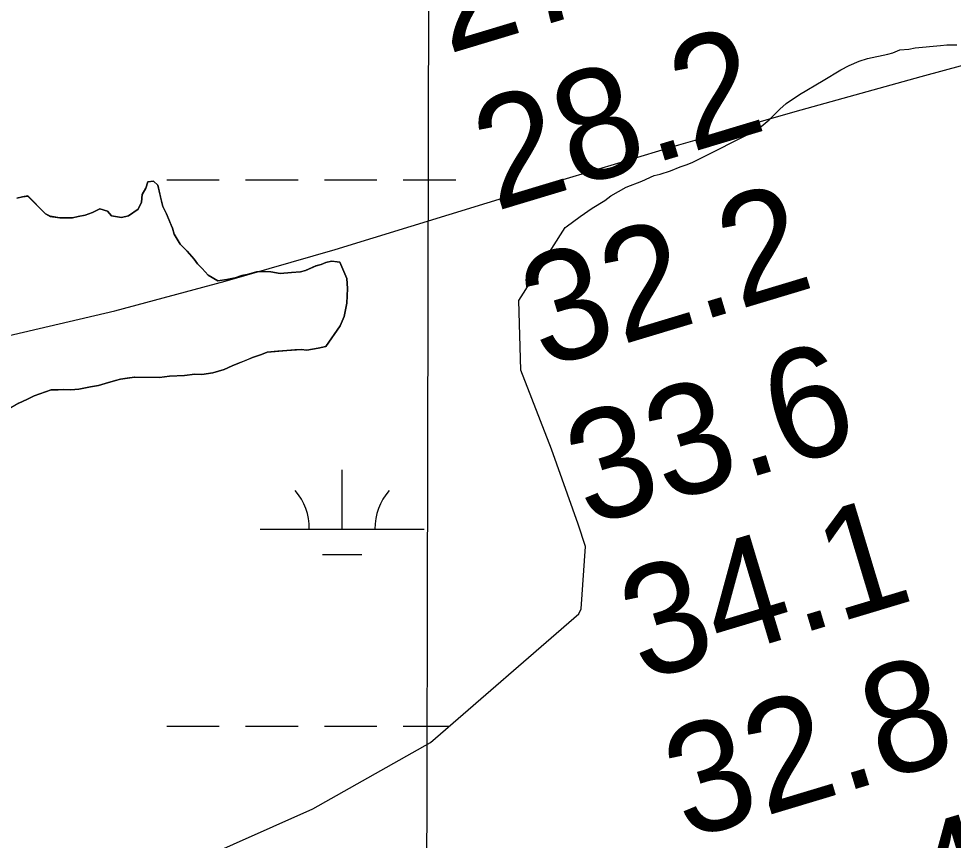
# Model space of a CAD drawing. Extents: x 3177185 to 3215018, y 812988 to 838321.
# Drawn here: x 3202068 to 3202637, y 828129 to 828630 of the extents above; entities that cross this region are included whole.
import ezdxf

# ---------------------------------------------------------------- set-up
doc = ezdxf.new("R2010")
doc.units = 0
for name, color, linetype in [('V-GRID-MAJR', 7, 'Continuous'), ('V-RIVR-RANG', 7, 'Continuous'), ('V-SITE-VEGE', 7, 'Continuous'), ('V-TOPO-MINR', 7, 'Continuous'), ('V-TOPO-SHOR', 7, 'Continuous'), ('V-WETL-SWMP', 7, 'Continuous')]:
    doc.layers.add(name, color=color, linetype=linetype)

msp = doc.modelspace()

# ---------------------------------------------------------------- linework, layer by layer
at = {"layer": 'V-GRID-MAJR'}
msp.add_spline([(3202295.5330000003, 818350.514), (3202308.752, 824409.709), (3202321.978, 830471.99), (3202335.205, 836534.31), (3202335.2120000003, 836537.354)], degree=3, dxfattribs=at)
at = {"layer": 'V-SITE-VEGE'}
msp.add_lwpolyline([(3202068.202, 828395.493), (3202073.073, 828397.7390000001), (3202077.656, 828399.988), (3202087.9620000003, 828403.6190000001), (3202092.244, 828403.588), (3202095.3880000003, 828403.848), (3202099.953, 828403.529), (3202104.808, 828404.061), (3202111.9560000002, 828405.434), (3202116.816, 828406.253), (3202120.822, 828407.363), (3202127.117, 828409.31), (3202130.2630000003, 828410.144), (3202138.836, 828411.219), (3202153.967, 828411.105), (3202159.967, 828411.916), (3202169.105, 828412.415), (3202175.393, 828413.2220000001), (3202179.669, 828412.905), (3202186.532, 828413.992), (3202193.399, 828415.9400000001), (3202198.269, 828418.186), (3202210.5840000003, 828423.229), (3202216.023, 828425.187), (3202219.46, 828426.587), (3202231.457, 828427.636), (3202240.31, 828428.14), (3202243.734, 828427.826), (3202250.593, 828428.916), (3202255.171, 828430.024), (3202263.999, 828442.48), (3202266.324, 828448.343), (3202268.093, 828456.3), (3202268.356, 828465.219), (3202268.026, 828471.484), (3202263.844, 828481.343), (3202258.7090000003, 828481.953), (3202255.2770000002, 828481.1240000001), (3202252.416, 828480.003), (3202249.268, 828479.17), (3202242.966, 828476.3640000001), (3202239.8170000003, 828475.533), (3202234.389, 828475.002), (3202227.537, 828474.486), (3202221.833, 828475.385), (3202218.124, 828475.698), (3202212.984, 828475.453), (3202207.262, 828473.786), (3202204.1180000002, 828473.2390000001), (3202200.11, 828471.84), (3202194.961, 828470.738), (3202189.532, 828469.9230000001), (3202183.5640000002, 828473.399), (3202179.884, 828477.421), (3202177.052, 828480.2980000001), (3202175.075, 828483.167), (3202170.83, 828488.054), (3202166.578, 828492.367), (3202162.916, 828498.392), (3202161.802, 828502.111), (3202158.159, 828510.7050000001), (3202155.91, 828515.2880000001), (3202152.869, 828528.16), (3202150.319, 828530.7490000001), (3202146.889, 828530.206), (3202145.719, 828526.501), (3202143.4050000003, 828522.522), (3202143.083, 828517.957), (3202141.054, 828513.691), (3202135.025, 828509.456), (3202130.736, 828508.63), (3202124.748, 828509.533), (3202122.2, 828512.409), (3202117.645, 828513.871), (3202113.06, 828511.622), (3202108.765, 828509.941), (3202104.477, 828509.12), (3202101.044, 828508.2880000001), (3202093.338, 828508.348), (3202087.349, 828509.251), (3202084.505, 828510.701), (3202073.74, 828521.631), (3202070.597, 828521.084), (3202067.164, 828520.255)], dxfattribs=at)
at = {"layer": 'V-TOPO-MINR'}
msp.add_lwpolyline([(3201259.586283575, 828269.6793071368), (3201546.4313351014, 828342.7489029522), (3201597.0618330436, 828354.6504390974), (3201647.9320267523, 828365.2894609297), (3201699.161764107, 828374.0347112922), (3201750.631197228, 828381.5174473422), (3201802.196923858, 828388.5722682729), (3201853.650688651, 828396.3224119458), (3201904.9365106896, 828405.115539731), (3201956.1103708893, 828414.6039902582), (3201990.756486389, 828421.3924845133), (3202058.904765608, 828435.8532487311), (3202126.701055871, 828451.7189461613), (3202193.9693627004, 828469.6920434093), (3202260.8856805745, 828489.0700738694), (3202399.846181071, 828531.6726249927), (3202435.0584194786, 828542.3196931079), (3202470.323744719, 828552.7853167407), (3202505.6687002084, 828562.9787736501), (3202541.0667425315, 828572.9907860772), (3202617.899638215, 828594.40276543), (3202691.8934010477, 828614.4315977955)], dxfattribs=at)
at = {"layer": 'V-TOPO-SHOR'}
msp.add_line((3202259.181, 828481.898), (3202263.844, 828481.343), dxfattribs=at)
for points in [[(3202143.4050000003, 828522.522), (3202145.719, 828526.501), (3202146.889, 828530.204), (3202150.319, 828530.7490000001), (3202152.869, 828528.16), (3202154.526, 828521.008), (3202155.91, 828515.2880000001), (3202158.159, 828510.7050000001), (3202160.399, 828505.263), (3202161.802, 828502.111), (3202162.916, 828498.392), (3202166.58, 828492.367), (3202170.83, 828488.054), (3202175.075, 828483.167), (3202177.052, 828480.2980000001), (3202179.884, 828477.421), (3202183.5640000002, 828473.3960000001), (3202189.532, 828469.9230000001), (3202194.961, 828470.738), (3202200.11, 828471.84), (3202204.1180000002, 828473.2390000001), (3202207.262, 828473.786), (3202212.984, 828475.453), (3202218.124, 828475.698), (3202221.833, 828475.385), (3202227.537, 828474.486), (3202234.392, 828475.002), (3202239.819, 828475.533), (3202242.966, 828476.3640000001), (3202246.116, 828477.767), (3202249.268, 828479.17), (3202252.416, 828480.003), (3202255.2770000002, 828481.1240000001), (3202258.7090000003, 828481.953), (3202259.181, 828481.898)], [(3202067.164, 828520.255), (3202070.597, 828521.084), (3202073.74, 828521.631), (3202078.84, 828516.454), (3202084.505, 828510.701), (3202087.349, 828509.251), (3202093.338, 828508.348), (3202101.044, 828508.2880000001), (3202104.477, 828509.12), (3202108.765, 828509.941), (3202113.06, 828511.622), (3202117.645, 828513.871), (3202122.2, 828512.409), (3202124.748, 828509.533), (3202130.736, 828508.63), (3202135.025, 828509.456), (3202141.054, 828513.691), (3202143.083, 828517.957), (3202143.4050000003, 828522.522)], [(3202255.171, 828430.024), (3202263.999, 828442.48), (3202266.324, 828448.343), (3202268.093, 828456.3), (3202268.356, 828465.219), (3202268.026, 828471.484), (3202263.844, 828481.343)], [(3202255.171, 828430.024), (3202250.593, 828428.916), (3202243.734, 828427.826), (3202240.31, 828428.14), (3202236.313, 828427.884), (3202231.457, 828427.636), (3202226.0300000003, 828427.108), (3202219.46, 828426.587), (3202216.023, 828425.187), (3202210.5840000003, 828423.229), (3202206.574, 828421.547), (3202201.705, 828419.587), (3202198.269, 828418.186), (3202193.399, 828415.9400000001), (3202186.532, 828413.9940000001), (3202179.671, 828412.905), (3202175.393, 828413.2220000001), (3202169.105, 828412.415), (3202159.967, 828411.916), (3202153.965, 828411.105), (3202143.69, 828411.184), (3202138.836, 828411.221), (3202134.265, 828410.685), (3202130.2630000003, 828410.144), (3202127.117, 828409.313), (3202120.822, 828407.363), (3202116.816, 828406.253), (3202111.9560000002, 828405.434), (3202107.952, 828404.606), (3202104.808, 828404.061), (3202099.953, 828403.527), (3202095.3880000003, 828403.848), (3202092.244, 828403.586), (3202087.9620000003, 828403.6190000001), (3202077.656, 828399.988), (3202073.073, 828397.7390000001), (3202068.202, 828395.493)]]:
    msp.add_lwpolyline(points, dxfattribs=at)
at = {"layer": 'V-WETL-SWMP'}
for p, q in [((3202597.5733054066, 828607.9821434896), (3202600.56829953, 828608.8441481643)), ((3202600.56829953, 828608.8441481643), (3202604.8462921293, 828610.5661540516)), ((3202604.8462921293, 828610.5661540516), (3202610.410278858, 828611.0051646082)), ((3202610.410278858, 828611.0051646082), (3202614.2612708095, 828611.870171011)), ((3202614.2612708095, 828611.870171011), (3202629.6692342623, 828613.1862000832)), ((3202629.6692342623, 828613.1862000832), (3202633.5212253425, 828613.6222071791)), ((3202633.5212253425, 828613.6222071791), (3202639.5142101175, 828613.6352192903)), ((3202574.043419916, 828601.0830523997), (3202580.0314099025, 828603.6640603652)), ((3202580.0314099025, 828603.6640603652), (3202585.1644003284, 828605.3870679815)), ((3202585.1644003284, 828605.3870679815), (3202597.5733054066, 828607.9821434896)), ((3202558.222441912, 828592.0600349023), (3202568.9114277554, 828598.5040461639)), ((3202568.9114277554, 828598.5040461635), (3202574.043419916, 828601.0830523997)), ((3202543.6854615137, 828583.4680193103), (3202558.2224419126, 828592.0600349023)), ((3202535.5634708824, 828577.8860118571), (3202543.6854615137, 828583.4680193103)), ((3202525.310477, 828568.0190069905), (3202531.7184737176, 828574.4530096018)), ((3202531.7184737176, 828574.4530096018), (3202535.5634708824, 828577.8860118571)), ((3202518.045483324, 828562.0100019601), (3202525.310477, 828568.0190069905)), ((3202479.5629372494, 828542.6616634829), (3202518.045483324, 828562.0100019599)), ((3202470.9799525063, 828539.4086513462), (3202475.272944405, 828540.8036577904)), ((3202475.272944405, 828540.8036577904), (3202478.709938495, 828542.204662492)), ((3202478.709938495, 828542.204662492), (3202479.5629372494, 828542.6616634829)), ((3202455.2379818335, 828534.1066280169), (3202458.955974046, 828534.9336342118)), ((3202458.955974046, 828534.9336342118), (3202465.2509619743, 828536.8836438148)), ((3202465.2509619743, 828536.8836438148), (3202470.9799525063, 828539.4086513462)), ((3202145.7227541, 828526.4980136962), (3202146.8927586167, 828530.2000101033)), ((3202146.8927586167, 828530.2000101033), (3202150.3227509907, 828530.7450161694)), ((3202150.3227509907, 828530.7450161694), (3202152.8727392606, 828528.1560255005)), ((3202158.3530149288, 828531.4050969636), (3202190.352974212, 828531.4050969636)), ((3202206.3529538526, 828531.4050969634), (3202238.3529131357, 828531.4050969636)), ((3202254.3528927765, 828531.4050969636), (3202286.3528520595, 828531.4050969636)), ((3202302.3528317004, 828531.4050969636), (3202334.3527909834, 828531.4050969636)), ((3202438.135010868, 828526.9486049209), (3202447.7899939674, 828530.7376183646)), ((3202447.7899939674, 828530.7376183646), (3202455.2379818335, 828534.1066280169)), ((3202143.407751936, 828522.5190154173), (3202145.7227541, 828526.4980136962)), ((3202152.8727392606, 828528.1560255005), (3202154.5297205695, 828521.0060403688)), ((3202428.879023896, 828521.7485945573), (3202438.135010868, 828526.9486049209)), ((3202067.1679413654, 828520.2518647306), (3202070.600934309, 828521.0818703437)), ((3202070.600934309, 828521.0818703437), (3202073.7449274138, 828521.6278758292)), ((3202073.7449274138, 828521.6278758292), (3202084.5088778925, 828510.696915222)), ((3202141.05674004, 828513.6870248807), (3202143.0877435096, 828517.9540221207)), ((3202143.0877435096, 828517.9540221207), (3202143.407751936, 828522.5190154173)), ((3202154.5297205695, 828521.0060403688), (3202155.913705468, 828515.2860523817)), ((3202417.40103768, 828514.1285835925), (3202425.1460276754, 828518.9225915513)), ((3202425.1460276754, 828518.9225915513), (3202428.8790238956, 828521.7485945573)), ((3202108.76881462, 828509.9389655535), (3202113.0638070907, 828511.6189715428)), ((3202113.0638070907, 828511.6189715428), (3202117.648799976, 828513.8679772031)), ((3202117.648799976, 828513.8679772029), (3202122.20478542, 828512.4049887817)), ((3202122.20478542, 828512.4049887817), (3202124.75177312, 828509.530998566)), ((3202135.028746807, 828509.4520194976), (3202141.05674004, 828513.6870248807)), ((3202155.913705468, 828515.2860523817), (3202158.161690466, 828510.7010643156)), ((3202410.225045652, 828509.045577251), (3202417.4010376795, 828514.1285835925)), ((3202084.5088778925, 828510.696915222), (3202087.3528677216, 828509.2479233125)), ((3202087.3528677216, 828509.2479233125), (3202093.340850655, 828508.3449368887)), ((3202093.340850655, 828508.3449368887), (3202101.0478309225, 828508.2859525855)), ((3202101.0478309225, 828508.2859525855), (3202104.4798238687, 828509.1159581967)), ((3202104.4798238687, 828509.1159581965), (3202108.76881462, 828509.9389655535)), ((3202124.75177312, 828509.530998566), (3202130.739756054, 828508.6280121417)), ((3202130.739756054, 828508.6280121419), (3202135.028746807, 828509.4520194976)), ((3202158.161690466, 828510.7010643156), (3202160.4036737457, 828505.2600776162)), ((3202401.613054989, 828502.8315698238), (3202410.225045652, 828509.045577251)), ((3202160.4036737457, 828505.2600776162), (3202161.8066637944, 828502.1080855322)), ((3202161.8066637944, 828502.1080855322), (3202162.9196534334, 828498.3890937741)), ((3202372.8448544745, 828458.0161383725), (3202401.0280555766, 828502.3865693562)), ((3202401.0280555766, 828502.3865693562), (3202401.613054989, 828502.8315698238)), ((3202162.9196534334, 828498.3890937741), (3202166.584631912, 828492.3651108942)), ((3202166.584631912, 828492.3651108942), (3202170.8336123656, 828488.0511264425)), ((3202170.8336123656, 828488.0511264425), (3202175.0785916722, 828483.165142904)), ((3202175.0785916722, 828483.165142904), (3202177.0545808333, 828480.2951515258)), ((3202177.0545808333, 828480.2951515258), (3202179.8875677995, 828477.4181618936)), ((3202179.8875677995, 828477.4181618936), (3202183.5675502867, 828473.3931758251)), ((3202242.9694051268, 828476.3612912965), (3202249.2713947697, 828479.1672995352)), ((3202249.2713947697, 828479.1672995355), (3202252.4183884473, 828480.000304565)), ((3202252.4183884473, 828480.0003045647), (3202255.2813834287, 828481.1203085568)), ((3202255.2813834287, 828481.1203085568), (3202258.7133763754, 828481.950314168)), ((3202258.7133763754, 828481.950314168), (3202259.1833750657, 828481.8943152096)), ((3202259.1833750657, 828481.8943152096), (3202263.847362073, 828481.3393255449)), ((3202263.847362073, 828481.3393255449), (3202268.0283314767, 828471.4813498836)), ((3202183.5675502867, 828473.3931758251), (3202189.5355280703, 828469.9211934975)), ((3202194.9655159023, 828470.7362031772), (3202200.113505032, 828471.838211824)), ((3202200.113505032, 828471.8382118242), (3202204.120497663, 828473.2352176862)), ((3202204.120497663, 828473.2352176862), (3202207.2644907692, 828473.7822231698)), ((3202207.2644907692, 828473.7822231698), (3202212.987479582, 828475.4502320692)), ((3202212.987479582, 828475.4502320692), (3202218.127466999, 828475.6962420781)), ((3202218.127466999, 828475.6962420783), (3202221.836456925, 828475.3822500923)), ((3202221.836456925, 828475.3822500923), (3202227.53944059, 828474.4822630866)), ((3202227.53944059, 828474.4822630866), (3202234.3944241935, 828475.0002761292)), ((3202234.3944241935, 828475.0002761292), (3202239.8224114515, 828475.5292862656)), ((3202239.8224114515, 828475.5292862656), (3202242.9694051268, 828476.3612912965)), ((3202189.5355280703, 828469.9211934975), (3202194.9655159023, 828470.7362031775)), ((3202268.0283314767, 828471.4813498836), (3202268.358317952, 828465.215360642)), ((3202268.358317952, 828465.215360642), (3202268.0973005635, 828456.2973744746)), ((3202268.0973005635, 828456.2973744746), (3202266.326288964, 828448.3413837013)), ((3202374.0256441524, 828415.4953056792), (3202372.8448544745, 828458.0161383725)), ((3202266.326288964, 828448.3413837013), (3202264.002283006, 828442.476388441)), ((3202264.002283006, 828442.476388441), (3202255.1732802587, 828430.0203906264)), ((3202219.4623641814, 828426.5843238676), (3202216.0253700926, 828425.1833191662)), ((3202226.0323485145, 828427.1043363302), (3202219.4623641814, 828426.5843238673)), ((3202231.4603357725, 828427.6333464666), (3202226.0323485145, 828427.1043363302)), ((3202236.3153239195, 828427.8813558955), (3202231.4603357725, 828427.6333464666)), ((3202240.3143142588, 828428.1363635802), (3202236.3153239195, 828427.8813558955)), ((3202243.737304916, 828427.8243710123), (3202240.3143142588, 828428.1363635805)), ((3202250.597289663, 828428.9133831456), (3202243.737304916, 828427.8243710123)), ((3202255.1732802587, 828430.0203906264), (3202250.597289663, 828428.9133831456)), ((3202206.577386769, 828421.5443058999), (3202201.7083951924, 828419.5842991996)), ((3202210.5863799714, 828423.2263113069), (3202206.577386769, 828421.5443058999)), ((3202216.0253700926, 828425.183319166), (3202210.5863799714, 828423.2263113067)), ((3202193.401408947, 828415.9362882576), (3202186.5354224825, 828413.9912774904)), ((3202198.2724011, 828418.1832944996), (3202193.401408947, 828415.9362882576)), ((3202201.7083951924, 828419.5842991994), (3202198.2724011, 828418.1832944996)), ((3202392.6250742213, 828367.5211680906), (3202374.0256441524, 828415.4953056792)), ((3202127.120564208, 828409.310164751), (3202120.824576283, 828407.3601551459)), ((3202130.2665578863, 828410.1421697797), (3202127.120564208, 828409.3101647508)), ((3202134.2675487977, 828410.6821770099), (3202130.2665578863, 828410.14216978)), ((3202138.839538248, 828411.218185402), (3202134.2675487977, 828410.6821770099)), ((3202153.968499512, 828411.1022162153), (3202138.839538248, 828411.218185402)), ((3202159.9704858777, 828411.912227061), (3202153.968499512, 828411.1022162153)), ((3202169.1094636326, 828412.4122447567), (3202159.9704858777, 828411.9122270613)), ((3202175.3954492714, 828413.2202561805), (3202169.1094636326, 828412.4122447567)), ((3202179.6754377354, 828412.9022653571), (3202175.3954492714, 828413.2202561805)), ((3202186.5354224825, 828413.9912774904), (3202179.6754377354, 828412.9022653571)), ((3202087.9656523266, 828403.6170946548), (3202077.6606711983, 828399.9850796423)), ((3202092.2476413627, 828403.5841033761), (3202087.9656523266, 828403.6170946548)), ((3202095.3906338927, 828403.8451093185), (3202092.2476413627, 828403.5841033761)), ((3202099.9556216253, 828403.5241190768), (3202095.3906338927, 828403.8451093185)), ((3202104.8126103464, 828404.0581280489), (3202099.9556216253, 828403.5241190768)), ((3202107.9566034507, 828404.6041335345), (3202104.8126103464, 828404.0581280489)), ((3202111.959594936, 828405.4301403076), (3202107.9566034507, 828404.6041335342)), ((3202116.819584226, 828406.2491488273), (3202111.959594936, 828405.4301403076)), ((3202120.824576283, 828407.3601551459), (3202116.819584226, 828406.2491488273)), ((3202073.0756783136, 828397.7360739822), (3202068.205686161, 828395.4900677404)), ((3202077.6606711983, 828399.9850796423), (3202073.0756783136, 828397.7360739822)), ((3202068.2056861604, 828395.4900677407), (3202063.3306928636, 828392.6730624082)), ((3202408.962940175, 828321.8432747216), (3202392.6250742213, 828367.5211680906)), ((3202265.196448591, 828318.8012681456), (3202265.1965214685, 828354.8012391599)), ((3202215.1965122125, 828318.8012681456), (3202315.1963849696, 828318.8012681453)), ((3202413.408901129, 828308.1443057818), (3202408.962940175, 828321.8432747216)), ((3202410.8308308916, 828270.2073616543), (3202413.408901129, 828308.1443057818)), ((3202253.196432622, 828303.37028057), (3202277.196402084, 828303.3702805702)), ((3202319.0898998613, 828188.9493067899), (3202409.288828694, 828267.1833634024)), ((3202409.288828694, 828267.1833634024), (3202410.8308308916, 828270.2073616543)), ((3202158.3523414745, 828198.7303648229), (3202190.352300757, 828198.7303648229)), ((3202206.352280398, 828198.7303648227), (3202238.3522396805, 828198.7303648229)), ((3202254.3522193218, 828198.7303648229), (3202286.3521786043, 828198.7303648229)), ((3202302.3521582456, 828198.7303648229), (3202330.3668423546, 828198.7303648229)), ((3202247.4110004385, 828148.5242267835), (3202319.0898998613, 828188.9493067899)), ((3202165.1341358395, 828111.9791190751), (3202247.4110004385, 828148.5242267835))]:
    msp.add_line(p, q, dxfattribs=at)
for centre, radius, start, end in [((3202209.9535837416, 828319.2760709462), 35.24628790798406, 359.2281795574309, 40.771837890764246), ((3202320.439315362, 828319.2760709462), 35.246287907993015, 139.2281772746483, 180.77183560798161)]:
    msp.add_arc(centre, radius, start, end, dxfattribs=at)

# ---------------------------------------------------------------- texts
at = {"layer": 'V-RIVR-RANG'}
for s, p in [('27.8', (3202329.4507339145, 828607.9001223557)), ('28.2', (3202358.5127339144, 828512.2171223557)), ('32.2', (3202387.5757339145, 828416.5331223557)), ('33.6', (3202414.8696972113, 828320.3167235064)), ('34.1', (3202447.972923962, 828225.8496351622)), ('32.8', (3202474.7627339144, 828129.4821223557)), ('32.4', (3202503.8247339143, 828033.7981223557))]:
    msp.add_text(s, height=67, rotation=16.758325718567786, dxfattribs=at).set_placement(p)

doc.saveas('drawing.dxf')
